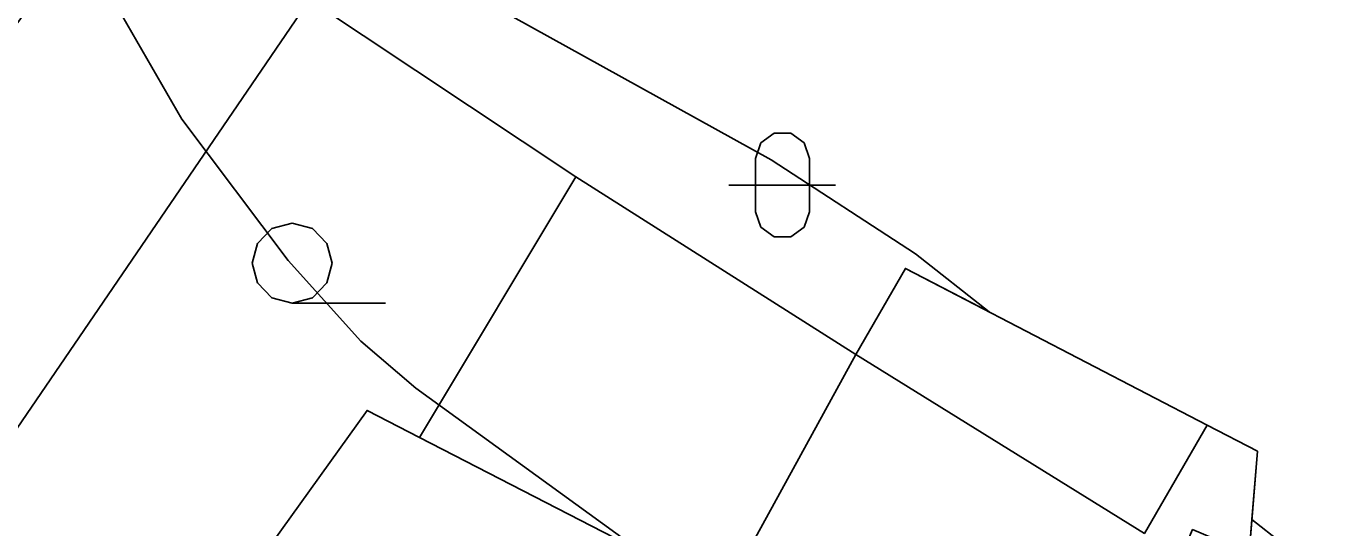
# Model space of a CAD drawing. Extents: x -645676 to -642474, y -1077513 to -1072613.
# Drawn here: x -644196.6 to -644073.6, y -1074517.4 to -1074470.4 of the extents above; entities that cross this region are included whole.
import ezdxf

# ---------------------------------------------------------------- set-up
doc = ezdxf.new("R2010")
doc.units = 0
for name, color, linetype in [('KN', 7, 'Continuous'), ('KULTURY_STAV', 7, 'Continuous'), ('KULTURY_ZNACKY', 7, 'Continuous'), ('Obvod_KP_', 7, 'Continuous'), ('OBVOD_PU', 7, 'Continuous'), ('VRSTEVNICE', 7, 'Continuous')]:
    doc.layers.add(name, color=color, linetype=linetype)

# ---------------------------------------------------------------- blocks, each defined once
blk = doc.blocks.new('3$0400')
blk.add_lwpolyline([(0, 0), (-0.38, 0.1), (-0.65, 0.38), (-0.75, 0.75), (-0.65, 1.12), (-0.38, 1.4), (0, 1.5), (0.38, 1.4), (0.65, 1.12), (0.75, 0.75), (0.65, 0.38), (0.38, 0.1), (0, 0), (1.75, 0)])
blk = doc.blocks.new('3$1600')
for points in [[(-0.5, 1.5), (-0.4, 1.79), (-0.15, 1.97), (0.16, 1.97), (0.41, 1.79), (0.51, 1.5), (0.51, 0.5), (0.41, 0.21), (0.16, 0.03), (-0.15, 0.03), (-0.4, 0.21), (-0.5, 0.5), (-0.5, 1.5)], [(-1, 1), (0.27, 1), (1, 1)]]:
    blk.add_lwpolyline(points)

msp = doc.modelspace()

# ---------------------------------------------------------------- linework, layer by layer
at = {"layer": 'KN'}
for points in [[(-644170.07, -1074467.93), (-644206.52, -1074521.28), (-644209.89, -1074527.15), (-644211.68, -1074526.1), (-644207.34, -1074519.47), (-644211.78, -1074517.49), (-644226.01, -1074508.13), (-644221.19, -1074501.89), (-644214.45, -1074493.16), (-644197.17, -1074469.75), (-644194, -1074465.36), (-644188.71, -1074458.4)], [(-644145.13, -1074484.54), (-644159.76, -1074508.97), (-644164.69, -1074506.43), (-644181.62, -1074530.04), (-644184.24, -1074535.59), (-644195.77, -1074528.19), (-644200.87, -1074524.91), (-644206.52, -1074521.28), (-644170.07, -1074467.93)], [(-644118.88, -1074501.21), (-644131.16, -1074523.59), (-644132.89, -1074522.8), (-644159.76, -1074508.97), (-644145.13, -1074484.54)], [(-644085.96, -1074507.81), (-644091.84, -1074517.96), (-644118.88, -1074501.21), (-644114.23, -1074493.13)], [(-644085.96, -1074507.81), (-644081.24, -1074510.26), (-644082.03, -1074519.85), (-644087.32, -1074517.61), (-644090.87, -1074525.93), (-644096.62, -1074539.46), (-644131.16, -1074523.59), (-644118.88, -1074501.21), (-644091.84, -1074517.96)], [(-644159.76, -1074508.97), (-644132.89, -1074522.8), (-644140.93, -1074537.21), (-644157.98, -1074570.33), (-644161.32, -1074576.06), (-644161.73, -1074576.8), (-644168.17, -1074573.77), (-644162.83, -1074559.99), (-644165.75, -1074558.39), (-644159.76, -1074544.25), (-644155.92, -1074536.67), (-644170.97, -1074529.05), (-644173.45, -1074533.95), (-644181.62, -1074530.04), (-644164.69, -1074506.43)]]:
    msp.add_lwpolyline(points, close=True, dxfattribs=at)
at = {"layer": 'KULTURY_STAV'}
for points in [[(-643789.19, -1074437.74), (-643825.46, -1074497.99), (-643857.05, -1074552.75), (-643881.82, -1074593.62), (-643881.86, -1074593.61), (-643937.87, -1074571.68), (-643938.02, -1074571.62), (-643991.28, -1074550.26), (-643993.56, -1074549.35), (-644000.58, -1074560.9), (-644006.08, -1074564.45), (-644013.86, -1074565.91), (-644023.19, -1074563.17), (-644054.15, -1074539.26), (-644078.99, -1074518.84), (-644081.77, -1074516.65), (-644081.24, -1074510.26), (-644085.96, -1074507.81), (-644114.23, -1074493.13), (-644106.39, -1074497.2), (-644113.28, -1074491.76), (-644126.83, -1074482.96), (-644165.01, -1074461.76)], [(-644166.37, -1074461.12), (-644165.01, -1074461.76), (-644126.83, -1074482.96), (-644113.28, -1074491.76), (-644106.39, -1074497.2), (-644114.23, -1074493.13), (-644085.96, -1074507.81), (-644081.24, -1074510.26), (-644081.77, -1074516.65), (-644082.03, -1074519.85), (-644087.32, -1074517.61), (-644090.87, -1074525.93), (-644096.62, -1074539.46), (-644131.16, -1074523.59), (-644118.88, -1074501.21), (-644145.13, -1074484.54), (-644170.07, -1074467.93), (-644166.37, -1074461.12)], [(-644170.07, -1074467.93), (-644145.13, -1074484.54), (-644118.88, -1074501.21), (-644131.16, -1074523.59), (-644132.89, -1074522.8), (-644140.93, -1074537.21), (-644157.98, -1074570.33), (-644161.32, -1074576.06), (-644161.73, -1074576.8), (-644168.17, -1074573.77), (-644162.83, -1074559.99), (-644165.75, -1074558.39), (-644159.76, -1074544.25), (-644155.92, -1074536.67), (-644170.97, -1074529.05), (-644173.45, -1074533.95), (-644181.62, -1074530.04), (-644184.24, -1074535.59), (-644195.77, -1074528.19), (-644200.87, -1074524.91)], [(-644002.11, -1074569.19), (-644005.45, -1074567.3), (-644010.98, -1074577.15), (-644030.98, -1074561.72), (-644032.46, -1074560.59), (-644056.04, -1074542.98), (-644083.15, -1074522.39), (-644082.03, -1074519.85), (-644081.77, -1074516.65)], [(-644081.77, -1074516.65), (-644078.99, -1074518.84), (-644054.15, -1074539.26), (-644023.19, -1074563.17), (-644013.86, -1074565.91), (-644006.08, -1074564.45), (-644000.58, -1074560.9)]]:
    msp.add_lwpolyline(points, dxfattribs=at)
at = {"layer": 'Obvod_KP_'}
msp.add_lwpolyline([(-644170.07, -1074467.93), (-644145.13, -1074484.54), (-644118.88, -1074501.21), (-644114.23, -1074493.13), (-644085.96, -1074507.81), (-644081.24, -1074510.26), (-644082.03, -1074519.85), (-644083.15, -1074522.39), (-644056.04, -1074542.98), (-644032.46, -1074560.59), (-644030.98, -1074561.72), (-644010.41, -1074577.59), (-644004.87, -1074567.72), (-644001.9, -1074569.38)], dxfattribs=at)
at = {"layer": 'OBVOD_PU'}
for points in [[(-644978.74, -1074528.27), (-644024.22, -1074566.94), (-644030.98, -1074561.72), (-644032.46, -1074560.59), (-644056.04, -1074542.98), (-644083.15, -1074522.39), (-644082.03, -1074519.85), (-644081.24, -1074510.26), (-644085.96, -1074507.81), (-644114.23, -1074493.13), (-644118.88, -1074501.21), (-644145.13, -1074484.54), (-644170.07, -1074467.93)], [(-644170.07, -1074467.93), (-644145.13, -1074484.54), (-644118.88, -1074501.21), (-644114.23, -1074493.13), (-644085.96, -1074507.81), (-644081.24, -1074510.26), (-644082.03, -1074519.85), (-644083.15, -1074522.39), (-644056.04, -1074542.98), (-644032.46, -1074560.59), (-644030.98, -1074561.72), (-644010.41, -1074577.59), (-644004.87, -1074567.72), (-644001.9, -1074569.38)]]:
    msp.add_lwpolyline(points, dxfattribs=at)
at = {"layer": 'VRSTEVNICE'}
msp.add_lwpolyline([(-643996.49, -1074636.09), (-644005.75, -1074624.69), (-644009.31, -1074621.85), (-644018.28, -1074619.14), (-644028.94, -1074617.89), (-644027.91, -1074608.57), (-644030.39, -1074601.19), (-644057.16, -1074577.7), (-644073.25, -1074564.88), (-644115.13, -1074536.96), (-644160.13, -1074504.35), (-644165.26, -1074499.93), (-644172.09, -1074492.38), (-644182.06, -1074479.14), (-644188.62, -1074467.75)], dxfattribs=at)

# ---------------------------------------------------------------- block references
at = {"layer": 'KULTURY_ZNACKY', "xscale": 5, "yscale": 5}
for name, p in [('3$1600', (-644125.78, -1074490.31)), ('3$0400', (-644171.71, -1074496.38))]:
    msp.add_blockref(name, p, dxfattribs=at)

doc.saveas('drawing.dxf')
